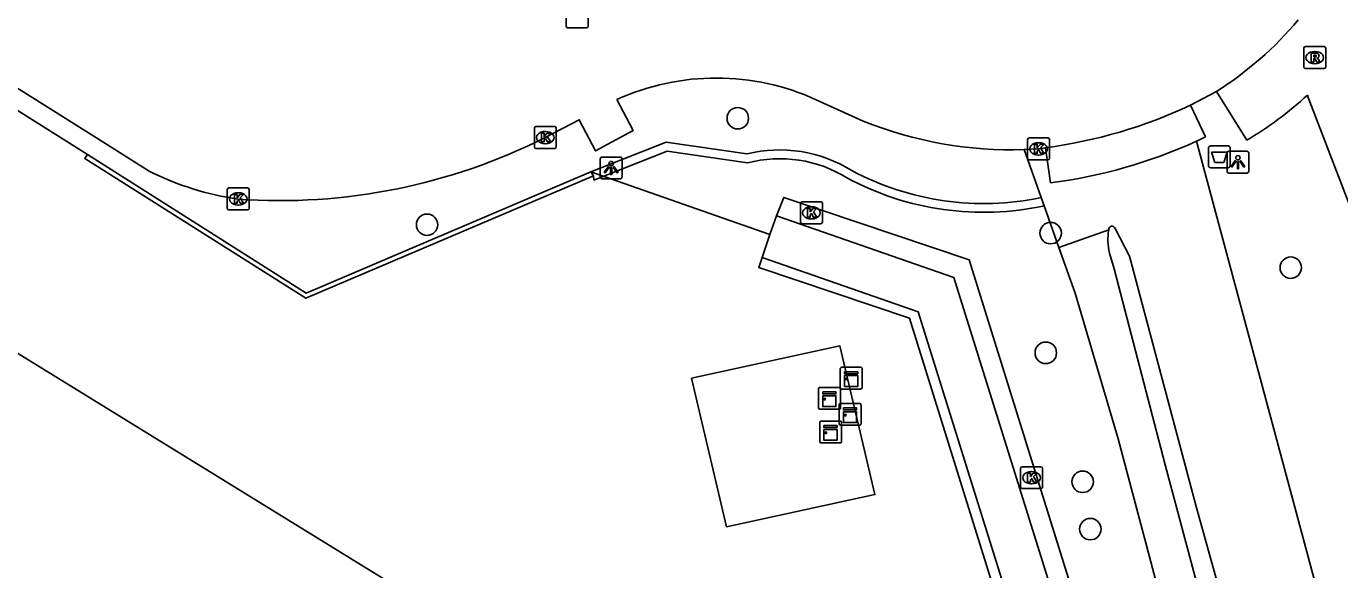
# Model space of a CAD drawing. Extents: x 162157 to 163165, y 378998 to 380775.
# Drawn here: x 162628.7 to 162688.6, y 380679.9 to 380704.7 of the extents above; entities that cross this region are included whole.
import ezdxf

# ---------------------------------------------------------------- set-up
doc = ezdxf.new("R2010")
doc.units = 0
for name, color, linetype in [('IMGEO_Afvalbak', 7, 'Continuous'), ('IMGEO_Boom', 7, 'Continuous'), ('IMGEO_Fietspad_gesloten', 7, 'Continuous'), ('IMGEO_Gemengd_bos', 7, 'Continuous'), ('IMGEO_Haag', 7, 'Continuous'), ('IMGEO_Hek', 7, 'Continuous'), ('IMGEO_Kast', 7, 'Continuous'), ('IMGEO_Kolk', 7, 'Continuous'), ('IMGEO_Lichtpunt', 7, 'Continuous'), ('IMGEO_Muur', 7, 'Continuous'), ('IMGEO_Rijbaan_lokaal_onverhard', 7, 'Continuous'), ('IMGEO_Rijbaan_lokaal_open', 7, 'Continuous'), ('IMGEO_Rioolput', 7, 'Continuous'), ('IMGEO_Voetpad_open', 7, 'Continuous'), ('IMGEO_Waterloop', 7, 'Continuous')]:
    doc.layers.add(name, color=color, linetype=linetype)

msp = doc.modelspace()

# ---------------------------------------------------------------- linework, layer by layer
at = {"layer": 'IMGEO_Afvalbak'}
for p, q in [((162682.719, 380699.242), (162683.509, 380699.242)), ((162683.509, 380699.242), (162682.719, 380699.242)), ((162682.619, 380698.342), (162682.619, 380699.142)), ((162682.619, 380699.142), (162682.619, 380698.342)), ((162683.609, 380699.142), (162683.609, 380698.342)), ((162683.609, 380698.342), (162683.609, 380699.142)), ((162683.509, 380698.242), (162682.719, 380698.242)), ((162682.719, 380698.242), (162683.509, 380698.242))]:
    msp.add_line(p, q, dxfattribs=at)
msp.add_lwpolyline([(162682.762, 380698.956), (162683.466, 380698.956), (162683.317, 380698.486), (162682.911, 380698.486), (162682.762, 380698.956)], dxfattribs=at)
for centre, start, end in [((162682.719, 380699.142), 90, 180), ((162682.719, 380699.142), 90, 180), ((162683.509, 380699.142), 0, 90), ((162683.509, 380699.142), 360, 90), ((162682.719, 380698.342), 180, 270), ((162682.719, 380698.342), 180, 270), ((162683.509, 380698.342), 270, 0), ((162683.509, 380698.342), 270, 0)]:
    msp.add_arc(centre, 0.1, start, end, dxfattribs=at)
at = {"layer": 'IMGEO_Boom'}
for centre in [(162661.162, 380700.501), (162646.997, 380695.645), (162675.424, 380695.262), (162686.37, 380693.689), (162675.204, 380689.806), (162676.882, 380683.927), (162677.233, 380681.768)]:
    msp.add_circle(centre, 0.489, dxfattribs=at)
at = {"layer": 'IMGEO_Fietspad_gesloten'}
for points in [[(162731.275, 380485.433), (162727.484, 380500), (162708.817, 380571.718), (162678.5, 380685.887), (162676.539, 380692.528), (162675.802, 380694.61)], [(162731.753, 380491.012), (162729.365, 380500), (162728.763, 380502.292), (162725.914, 380513.099), (162723.595, 380522.008), (162720.624, 380533.396), (162716.618, 380548.723), (162712.249, 380565.205), (162708.349, 380579.63), (162704.901, 380592.927), (162700.995, 380607.612), (162698.81, 380616.109), (162696.091, 380626.224), (162693.684, 380635.214), (162691.566, 380643.43), (162689.217, 380652.338), (162686.635, 380662.341), (162683.661, 380673.381), (162680.65, 380684.701), (162678.313, 380693.64), (162678.104, 380694.353)]]:
    msp.add_lwpolyline(points, dxfattribs=at)
msp.add_arc((162680.794, 380694.968), 2.76, 170.69256, 192.8704, dxfattribs=at)
at = {"layer": 'IMGEO_Gemengd_bos'}
for points in [[(162631.511, 380698.842), (162628.196, 380700.938), (162616.228, 380708.496)], [(162662.933, 380696.058), (162663.256, 380696.892), (162671.714, 380694.041), (162683.962, 380654.752), (162680.726, 380653.743), (162668.992, 380691.381), (162662.117, 380693.698), (162662.269, 380694.15)], [(162651.018, 380675.815), (162622.41, 380693.42)], [(162659.052, 380688.649), (162665.817, 380690.118), (162667.41, 380683.347), (162660.645, 380681.877), (162659.052, 380688.649)]]:
    msp.add_lwpolyline(points, dxfattribs=at)
at = {"layer": 'IMGEO_Haag'}
for points in [[(162654.456, 380698.052), (162657.901, 380699.412), (162661.577, 380698.871)], [(162661.599, 380698.464), (162657.948, 380699.001), (162654.603, 380697.68), (162654.586, 380697.875)]]:
    msp.add_lwpolyline(points, dxfattribs=at)
for centre, radius, start, end in [((162663.079, 380692.872), 6.185, 57.94005, 104.0569), ((162663.078, 380692.869), 5.787, 57.81543, 104.81118), ((162672.36, 380709.363), 12.75, 241.93469, 281.92591), ((162672.36, 380709.362), 13.148, 241.86937, 282.16208)]:
    msp.add_arc(centre, radius, start, end, dxfattribs=at)
at = {"layer": 'IMGEO_Hek'}
msp.add_lwpolyline([(162660.645, 380681.877), (162659.052, 380688.649), (162665.817, 380690.118), (162667.41, 380683.347), (162660.645, 380681.877)], dxfattribs=at)
at = {"layer": 'IMGEO_Kast'}
for p, q in [((162665.832, 380688.225), (162665.832, 380689.066)), ((162665.832, 380689.066), (162665.832, 380688.225)), ((162665.907, 380689.15), (162666.748, 380689.15)), ((162666.748, 380689.15), (162665.907, 380689.15)), ((162666.832, 380689.075), (162666.832, 380688.234)), ((162666.832, 380688.234), (162666.832, 380689.075)), ((162664.841, 380687.306), (162664.841, 380688.147)), ((162664.841, 380688.147), (162664.841, 380687.306)), ((162664.916, 380688.231), (162665.757, 380688.231)), ((162665.757, 380688.231), (162664.916, 380688.231)), ((162665.841, 380688.156), (162665.841, 380687.315)), ((162665.841, 380687.315), (162665.841, 380688.156)), ((162666.757, 380688.15), (162665.916, 380688.15)), ((162665.916, 380688.15), (162666.757, 380688.15)), ((162665.766, 380687.231), (162664.925, 380687.231)), ((162664.925, 380687.231), (162665.766, 380687.231)), ((162665.782, 380686.576), (162665.782, 380687.417)), ((162665.782, 380687.417), (162665.782, 380686.576)), ((162665.857, 380687.501), (162666.698, 380687.501)), ((162666.698, 380687.501), (162665.857, 380687.501)), ((162666.782, 380687.426), (162666.782, 380686.585)), ((162666.782, 380686.585), (162666.782, 380687.426)), ((162664.895, 380685.771), (162664.895, 380686.612)), ((162664.895, 380686.612), (162664.895, 380685.771)), ((162664.97, 380686.696), (162665.811, 380686.696)), ((162665.811, 380686.696), (162664.97, 380686.696)), ((162665.895, 380686.621), (162665.895, 380685.78)), ((162665.895, 380685.78), (162665.895, 380686.621)), ((162666.707, 380686.501), (162665.866, 380686.501)), ((162665.866, 380686.501), (162666.707, 380686.501)), ((162665.82, 380685.696), (162664.979, 380685.696)), ((162664.979, 380685.696), (162665.82, 380685.696))]:
    msp.add_line(p, q, dxfattribs=at)
for points in [[(162666.027, 380688.94), (162666.627, 380688.94), (162666.627, 380688.855), (162666.027, 380688.855), (162666.027, 380688.94)], [(162666.027, 380688.765), (162666.627, 380688.765), (162666.627, 380688.276), (162666.027, 380688.276), (162666.027, 380688.765)], [(162665.036, 380688.021), (162665.636, 380688.021), (162665.636, 380687.936), (162665.036, 380687.936), (162665.036, 380688.021)], [(162665.036, 380687.846), (162665.636, 380687.846), (162665.636, 380687.357), (162665.036, 380687.357), (162665.036, 380687.846)], [(162665.977, 380687.291), (162666.577, 380687.291), (162666.577, 380687.206), (162665.977, 380687.206), (162665.977, 380687.291)], [(162665.977, 380687.116), (162666.577, 380687.116), (162666.577, 380686.627), (162665.977, 380686.627), (162665.977, 380687.116)], [(162665.09, 380686.486), (162665.69, 380686.486), (162665.69, 380686.401), (162665.09, 380686.401), (162665.09, 380686.486)], [(162665.09, 380686.311), (162665.69, 380686.311), (162665.69, 380685.822), (162665.09, 380685.822), (162665.09, 380686.311)]]:
    msp.add_lwpolyline(points, dxfattribs=at)
for centre in [(162666.111, 380688.614), (162665.12, 380687.695), (162666.061, 380686.965), (162665.174, 380686.16)]:
    msp.add_circle(centre, 0.0377, dxfattribs=at)
for centre, start, end in [((162665.91, 380689.072), 92.4484, 184.28452), ((162665.91, 380689.072), 92.4484, 184.28452), ((162666.754, 380689.072), 2.4484, 94.28452), ((162666.754, 380689.072), 2.4484, 94.28452), ((162664.919, 380688.153), 92.4484, 184.28452), ((162664.919, 380688.153), 92.4484, 184.28452), ((162665.763, 380688.153), 2.4484, 94.28452), ((162665.763, 380688.153), 2.4484, 94.28452), ((162665.91, 380688.228), 182.4484, 274.28452), ((162665.91, 380688.228), 182.4484, 274.28452), ((162666.754, 380688.228), 272.4484, 4.28452), ((162666.754, 380688.228), 272.4484, 4.28452), ((162664.919, 380687.309), 182.4484, 274.28452), ((162664.919, 380687.309), 182.4484, 274.28452), ((162665.763, 380687.309), 272.4484, 4.28452), ((162665.763, 380687.309), 272.4484, 4.28452), ((162665.86, 380687.423), 92.4484, 184.28452), ((162665.86, 380687.423), 92.4484, 184.28452), ((162666.704, 380687.423), 2.4484, 94.28452), ((162666.704, 380687.423), 2.4484, 94.28452), ((162664.973, 380686.618), 92.4484, 184.28452), ((162664.973, 380686.618), 92.4484, 184.28452), ((162665.817, 380686.618), 2.4484, 94.28452), ((162665.817, 380686.618), 2.4484, 94.28452), ((162666.704, 380686.579), 272.4484, 4.28452), ((162666.704, 380686.579), 272.4484, 4.28452), ((162665.86, 380686.579), 182.4484, 274.28452), ((162665.86, 380686.579), 182.4484, 274.28452), ((162664.973, 380685.774), 182.4484, 274.28452), ((162664.973, 380685.774), 182.4484, 274.28452), ((162665.817, 380685.774), 272.4484, 4.28452), ((162665.817, 380685.774), 272.4484, 4.28452)]:
    msp.add_arc(centre, 0.0779, start, end, dxfattribs=at)
at = {"layer": 'IMGEO_Kolk'}
for p, q in [((162651.887, 380699.192), (162651.887, 380700.044)), ((162651.962, 380700.118), (162652.814, 380700.118)), ((162652.375, 380699.898), (162652.4, 380699.898)), ((162652.888, 380700.044), (162652.888, 380699.192)), ((162652.398, 380699.338), (162652.373, 380699.338)), ((162674.371, 380698.676), (162674.371, 380699.528)), ((162674.446, 380699.602), (162675.298, 380699.602)), ((162674.859, 380699.382), (162674.884, 380699.382)), ((162675.372, 380699.528), (162675.372, 380698.676)), ((162652.814, 380699.118), (162651.962, 380699.118)), ((162675.298, 380698.602), (162674.446, 380698.602)), ((162674.882, 380698.822), (162674.857, 380698.822)), ((162637.891, 380696.397), (162637.891, 380697.249)), ((162637.966, 380697.323), (162638.818, 380697.323)), ((162638.379, 380697.103), (162638.404, 380697.103)), ((162638.892, 380697.249), (162638.892, 380696.397)), ((162638.818, 380696.323), (162637.966, 380696.323)), ((162638.402, 380696.543), (162638.377, 380696.543)), ((162664.016, 380695.763), (162664.016, 380696.615)), ((162664.091, 380696.689), (162664.943, 380696.689)), ((162664.504, 380696.469), (162664.529, 380696.469)), ((162665.017, 380696.615), (162665.017, 380695.763)), ((162664.943, 380695.689), (162664.091, 380695.689)), ((162664.527, 380695.909), (162664.502, 380695.909)), ((162674.055, 380683.688), (162674.055, 380684.54)), ((162674.13, 380684.614), (162674.982, 380684.614)), ((162674.543, 380684.394), (162674.568, 380684.394)), ((162675.056, 380684.54), (162675.056, 380683.688)), ((162674.982, 380683.614), (162674.13, 380683.614)), ((162674.566, 380683.834), (162674.541, 380683.834))]:
    msp.add_line(p, q, dxfattribs=at)
for points in [[(162651.887, 380699.192), (162651.887, 380700.044)], [(162651.962, 380700.118), (162652.814, 380700.118)], [(162652.208, 380699.818), (162652.331, 380699.818), (162652.331, 380699.667), (162652.461, 380699.818), (162652.625, 380699.818), (162652.479, 380699.667), (162652.632, 380699.418), (162652.48, 380699.418), (162652.395, 380699.582), (162652.331, 380699.515), (162652.331, 380699.418), (162652.208, 380699.418), (162652.208, 380699.818)], [(162652.888, 380700.044), (162652.888, 380699.192)], [(162674.371, 380698.676), (162674.371, 380699.528)], [(162674.446, 380699.602), (162675.298, 380699.602)], [(162674.692, 380699.302), (162674.815, 380699.302), (162674.815, 380699.151), (162674.945, 380699.302), (162675.109, 380699.302), (162674.963, 380699.151), (162675.116, 380698.902), (162674.964, 380698.902), (162674.879, 380699.066), (162674.815, 380698.999), (162674.815, 380698.902), (162674.692, 380698.902), (162674.692, 380699.302)], [(162675.372, 380699.528), (162675.372, 380698.676)], [(162652.814, 380699.118), (162651.962, 380699.118)], [(162675.298, 380698.602), (162674.446, 380698.602)], [(162637.891, 380696.397), (162637.891, 380697.249)], [(162637.966, 380697.323), (162638.818, 380697.323)], [(162638.212, 380697.023), (162638.335, 380697.023), (162638.335, 380696.872), (162638.465, 380697.023), (162638.629, 380697.023), (162638.483, 380696.872), (162638.636, 380696.623), (162638.484, 380696.623), (162638.399, 380696.787), (162638.335, 380696.72), (162638.335, 380696.623), (162638.212, 380696.623), (162638.212, 380697.023)], [(162638.892, 380697.249), (162638.892, 380696.397)], [(162638.818, 380696.323), (162637.966, 380696.323)], [(162664.016, 380695.763), (162664.016, 380696.615)], [(162664.091, 380696.689), (162664.943, 380696.689)], [(162664.337, 380696.389), (162664.46, 380696.389), (162664.46, 380696.238), (162664.59, 380696.389), (162664.754, 380696.389), (162664.608, 380696.238), (162664.761, 380695.989), (162664.609, 380695.989), (162664.524, 380696.153), (162664.46, 380696.086), (162664.46, 380695.989), (162664.337, 380695.989), (162664.337, 380696.389)], [(162665.017, 380696.615), (162665.017, 380695.763)], [(162664.943, 380695.689), (162664.091, 380695.689)], [(162674.055, 380683.688), (162674.055, 380684.54)], [(162674.13, 380684.614), (162674.982, 380684.614)], [(162674.376, 380684.314), (162674.499, 380684.314), (162674.499, 380684.163), (162674.629, 380684.314), (162674.793, 380684.314), (162674.647, 380684.163), (162674.8, 380683.914), (162674.648, 380683.914), (162674.563, 380684.078), (162674.499, 380684.011), (162674.499, 380683.914), (162674.376, 380683.914), (162674.376, 380684.314)], [(162675.056, 380684.54), (162675.056, 380683.688)], [(162674.982, 380683.614), (162674.13, 380683.614)]]:
    msp.add_lwpolyline(points, dxfattribs=at)
for centre, start, end in [((162651.964, 380700.042), 91.55205, 178.44795), ((162651.964, 380700.042), 91.55205, 178.44795), ((162652.812, 380700.042), 1.55205, 88.44795), ((162652.812, 380700.042), 1.55205, 88.44795), ((162651.964, 380699.194), 181.55205, 268.44795), ((162651.964, 380699.194), 181.55205, 268.44795), ((162652.812, 380699.194), 271.55205, 358.44795), ((162652.812, 380699.194), 271.55205, 358.44795), ((162674.448, 380699.526), 91.55205, 178.44795), ((162674.448, 380699.526), 91.55205, 178.44795), ((162675.296, 380699.526), 1.55205, 88.44795), ((162675.296, 380699.526), 1.55205, 88.44795), ((162674.448, 380698.678), 181.55205, 268.44795), ((162674.448, 380698.678), 181.55205, 268.44795), ((162675.296, 380698.678), 271.55205, 358.44795), ((162675.296, 380698.678), 271.55205, 358.44795), ((162637.968, 380697.247), 91.55205, 178.44795), ((162637.968, 380697.247), 91.55205, 178.44795), ((162638.816, 380697.247), 1.55205, 88.44795), ((162638.816, 380697.247), 1.55205, 88.44795), ((162637.968, 380696.399), 181.55205, 268.44795), ((162637.968, 380696.399), 181.55205, 268.44795), ((162638.816, 380696.399), 271.55205, 358.44795), ((162638.816, 380696.399), 271.55205, 358.44795), ((162664.093, 380696.613), 91.55205, 178.44795), ((162664.093, 380696.613), 91.55205, 178.44795), ((162664.941, 380696.613), 1.55205, 88.44795), ((162664.941, 380696.613), 1.55205, 88.44795), ((162664.093, 380695.765), 181.55205, 268.44795), ((162664.093, 380695.765), 181.55205, 268.44795), ((162664.941, 380695.765), 271.55205, 358.44795), ((162664.941, 380695.765), 271.55205, 358.44795), ((162674.132, 380684.538), 91.55205, 178.44795), ((162674.132, 380684.538), 91.55205, 178.44795), ((162674.98, 380684.538), 1.55205, 88.44795), ((162674.98, 380684.538), 1.55205, 88.44795), ((162674.132, 380683.69), 181.55205, 268.44795), ((162674.132, 380683.69), 181.55205, 268.44795), ((162674.98, 380683.69), 271.55205, 358.44795), ((162674.98, 380683.69), 271.55205, 358.44795)]:
    msp.add_arc(centre, 0.0765, start, end, dxfattribs=at)
for centre, major_axis, ratio, start_param, end_param in [((162652.374, 380699.618), (-0.387, 0.002), 0.722429, 4.712389, 7.853982), ((162652.399, 380699.618), (-0.39, 0.002), 0.717154, 1.570796, 4.712389), ((162674.858, 380699.102), (-0.387, 0.002), 0.722429, 4.712389, 7.853982), ((162674.883, 380699.102), (-0.39, 0.002), 0.717154, 1.570796, 4.712389), ((162638.378, 380696.823), (-0.387, 0.002), 0.722429, 4.712389, 7.853982), ((162638.403, 380696.823), (-0.39, 0.002), 0.717154, 1.570796, 4.712389), ((162664.503, 380696.189), (-0.387, 0.002), 0.722429, 4.712389, 7.853982), ((162664.528, 380696.189), (-0.39, 0.002), 0.717154, 1.570796, 4.712389), ((162674.542, 380684.114), (-0.387, 0.002), 0.722429, 4.712389, 7.853982), ((162674.567, 380684.114), (-0.39, 0.002), 0.717154, 1.570796, 4.712389)]:
    msp.add_ellipse(centre, major_axis=major_axis, ratio=ratio, start_param=start_param, end_param=end_param, dxfattribs=at)
at = {"layer": 'IMGEO_Lichtpunt'}
for p, q in [((162654.89, 380698.636), (162654.89, 380697.829)), ((162654.89, 380698.636), (162654.89, 380697.829)), ((162655.792, 380698.731), (162654.984, 380698.731)), ((162655.792, 380698.731), (162654.984, 380698.731)), ((162655.886, 380697.829), (162655.886, 380698.636)), ((162655.886, 380697.829), (162655.886, 380698.636)), ((162683.464, 380698.903), (162683.464, 380698.096)), ((162683.464, 380698.903), (162683.464, 380698.096)), ((162684.366, 380698.998), (162683.558, 380698.998)), ((162684.366, 380698.998), (162683.558, 380698.998)), ((162684.46, 380698.096), (162684.46, 380698.903)), ((162684.46, 380698.096), (162684.46, 380698.903)), ((162683.558, 380698.002), (162684.366, 380698.002)), ((162683.558, 380698.002), (162684.366, 380698.002)), ((162654.984, 380697.735), (162655.792, 380697.735)), ((162654.984, 380697.735), (162655.792, 380697.735))]:
    msp.add_line(p, q, dxfattribs=at)
for points in [[(162683.838, 380698.567), (162683.877, 380698.539), (162683.689, 380698.277), (162683.651, 380698.304), (162683.838, 380698.567)], [(162684.05, 380698.539), (162684.088, 380698.566), (162684.275, 380698.304), (162684.236, 380698.276), (162684.05, 380698.539)], [(162655.264, 380698.3), (162655.303, 380698.272), (162655.115, 380698.01), (162655.077, 380698.037), (162655.264, 380698.3)], [(162655.366, 380698.252), (162655.413, 380698.252), (162655.413, 380697.93), (162655.366, 380697.93), (162655.366, 380698.252)], [(162655.476, 380698.272), (162655.514, 380698.299), (162655.701, 380698.037), (162655.662, 380698.009), (162655.476, 380698.272)], [(162683.94, 380698.519), (162683.987, 380698.519), (162683.987, 380698.197), (162683.94, 380698.197), (162683.94, 380698.519)]]:
    msp.add_lwpolyline(points, dxfattribs=at)
for centre in [(162683.963, 380698.701), (162655.389, 380698.434)]:
    msp.add_circle(centre, 0.0994, dxfattribs=at)
for centre, start, end in [((162654.984, 380698.636), 90, 180), ((162654.984, 380698.636), 90, 180), ((162655.792, 380698.636), 0, 90), ((162655.792, 380698.636), 0, 90), ((162683.558, 380698.903), 90, 180), ((162683.558, 380698.903), 90, 180), ((162684.366, 380698.903), 0, 90), ((162684.366, 380698.903), 0, 90), ((162683.558, 380698.096), 180, 270), ((162683.558, 380698.096), 180, 270), ((162684.366, 380698.096), 270, 0), ((162684.366, 380698.096), 270, 360), ((162654.984, 380697.829), 180, 270), ((162654.984, 380697.829), 180, 270), ((162655.792, 380697.829), 270, 0), ((162655.792, 380697.829), 270, 360)]:
    msp.add_arc(centre, 0.0946, start, end, dxfattribs=at)
at = {"layer": 'IMGEO_Muur'}
for points in [[(162654.586, 380697.875), (162641.473, 380692.293), (162631.399, 380698.664), (162631.511, 380698.842)], [(162631.511, 380698.842), (162641.492, 380692.529), (162654.456, 380698.052)], [(162654.586, 380697.875), (162654.456, 380698.052)], [(162662.629, 380695.207), (162654.456, 380698.052)], [(162662.933, 380696.058), (162671.015, 380693.247), (162683.082, 380654.593), (162681.154, 380653.991), (162669.39, 380691.673), (162662.269, 380694.15)], [(162662.629, 380695.207), (162662.933, 380696.058)], [(162662.269, 380694.15), (162662.629, 380695.207)]]:
    msp.add_lwpolyline(points, dxfattribs=at)
at = {"layer": 'IMGEO_Rijbaan_lokaal_onverhard'}
for points in [[(162675.191, 380699.158), (162675.415, 380697.55)], [(162682.069, 380699.455), (162688.264, 380676.433)], [(162674.995, 380696.889), (162674.223, 380699.069)], [(162675.13, 380696.509), (162674.995, 380696.889)], [(162675.802, 380694.61), (162675.13, 380696.509)], [(162678.071, 380695.414), (162675.802, 380694.61)], [(162731.863, 380500), (162731.535, 380501.147), (162730.118, 380506.401), (162727.858, 380514.687), (162725.374, 380523.899), (162721.949, 380536.275), (162719.709, 380544.432), (162717.697, 380551.866), (162715.803, 380559.167), (162709.627, 380583.257), (162699.682, 380620.375), (162691.683, 380650.228), (162687.502, 380663.093), (162687.017, 380664.945), (162684.501, 380673.997), (162682.061, 380682.798), (162679.011, 380694.219), (162678.362, 380695.479)]]:
    msp.add_lwpolyline(points, dxfattribs=at)
for centre, radius, start, end in [((162672.424, 380720.57), 23.214, 277.40255, 294.54965), ((162678.221, 380695.428), 0.15, 19.71096, 185.47171)]:
    msp.add_arc(centre, radius, start, end, dxfattribs=at)
at = {"layer": 'IMGEO_Rijbaan_lokaal_open'}
for points in [[(162627.474, 380701.687), (162627.636, 380701.585), (162627.962, 380702.1), (162631.97, 380699.575), (162633.747, 380698.455), (162634.335, 380698.085)], [(162682.981, 380701.718), (162681.799, 380701.095)], [(162652.387, 380699.619), (162653.935, 380700.43), (162654.678, 380699.013), (162656.392, 380699.938), (162655.65, 380701.355)], [(162664.738, 380701.344), (162666.884, 380700.372)], [(162674.223, 380699.069), (162674.872, 380699.102), (162675.191, 380699.158)]]:
    msp.add_lwpolyline(points, dxfattribs=at)
for centre, radius, start, end in [((162674.259, 380715.443), 16.262, 302.43583, 319.94908), ((162660.182, 380691.355), 10.979, 65.48121, 114.38009), ((162672.294, 380721.282), 22.313, 277.46087, 295.21397), ((162673.645, 380717.134), 18.074, 248.03277, 271.83194), ((162640.259, 380723.764), 27.02, 266.0353, 296.66957), ((162640.308, 380709.988), 13.317, 243.35062, 261.72268)]:
    msp.add_arc(centre, radius, start, end, dxfattribs=at)
at = {"layer": 'IMGEO_Rioolput'}
for p, q in [((162653.344, 380704.693), (162653.344, 380705.545)), ((162654.345, 380705.545), (162654.345, 380704.693)), ((162654.271, 380704.619), (162653.419, 380704.619)), ((162686.962, 380702.838), (162686.962, 380703.69)), ((162687.037, 380703.764), (162687.889, 380703.764)), ((162687.45, 380703.544), (162687.475, 380703.544)), ((162687.963, 380703.69), (162687.963, 380702.838)), ((162687.889, 380702.764), (162687.037, 380702.764)), ((162687.473, 380702.984), (162687.448, 380702.984))]:
    msp.add_line(p, q, dxfattribs=at)
for points in [[(162653.344, 380704.693), (162653.344, 380705.545)], [(162654.345, 380705.545), (162654.345, 380704.693)], [(162654.271, 380704.619), (162653.419, 380704.619)], [(162686.962, 380702.838), (162686.962, 380703.69)], [(162687.037, 380703.764), (162687.889, 380703.764)], [(162687.551, 380703.462), (162687.299, 380703.464), (162687.299, 380703.064)], [(162687.477, 380703.383), (162687.423, 380703.383), (162687.423, 380703.302)], [(162687.963, 380703.69), (162687.963, 380702.838)], [(162687.889, 380702.764), (162687.037, 380702.764)], [(162687.299, 380703.064), (162687.423, 380703.064), (162687.423, 380703.226), (162687.434, 380703.226)], [(162687.423, 380703.302), (162687.475, 380703.302)], [(162687.481, 380703.197), (162687.552, 380703.064), (162687.692, 380703.064), (162687.627, 380703.19)]]:
    msp.add_lwpolyline(points, dxfattribs=at)
for centre, radius, start, end in [((162653.421, 380704.695), 0.0765, 181.55205, 268.44795), ((162653.421, 380704.695), 0.0765, 181.55205, 268.44795), ((162654.269, 380704.695), 0.0765, 271.55205, 358.44795), ((162654.269, 380704.695), 0.0765, 271.55205, 358.44795), ((162687.039, 380703.688), 0.0765, 91.55205, 178.44795), ((162687.039, 380703.688), 0.0765, 91.55205, 178.44795), ((162687.483, 380703.287), 0.0964, 77.00612, 93.18647), ((162687.497, 380703.344), 0.0378, 276.66336, 79.67722), ((162687.55, 380703.352), 0.109, 350.36119, 89.41601), ((162687.887, 380703.688), 0.0765, 1.55205, 88.44795), ((162687.887, 380703.688), 0.0765, 1.55205, 88.44795), ((162687.039, 380702.84), 0.0765, 181.55205, 268.44795), ((162687.039, 380702.84), 0.0765, 181.55205, 268.44795), ((162687.433, 380703.173), 0.0533, 26.02933, 88.69889), ((162687.459, 380703.491), 0.19, 274.7715, 282.96867), ((162687.548, 380703.352), 0.112, 277.58423, 350.98172), ((162687.532, 380703.137), 0.108, 29.51342, 73.79051), ((162687.887, 380702.84), 0.0765, 271.55205, 358.44795), ((162687.887, 380702.84), 0.0765, 271.55205, 358.44795)]:
    msp.add_arc(centre, radius, start, end, dxfattribs=at)
for centre, major_axis, ratio, start_param, end_param in [((162687.449, 380703.264), (-0.387, 0.002), 0.722429, 4.712389, 7.853982), ((162687.474, 380703.264), (-0.39, 0.002), 0.717154, 1.570796, 4.712389)]:
    msp.add_ellipse(centre, major_axis=major_axis, ratio=ratio, start_param=start_param, end_param=end_param, dxfattribs=at)
at = {"layer": 'IMGEO_Voetpad_open'}
for points in [[(162684.364, 380699.5), (162682.981, 380701.718)], [(162690.691, 380692.28), (162687.167, 380701.453), (162687.129, 380701.553)], [(162681.799, 380701.095), (162682.482, 380699.648), (162682.276, 380699.551), (162682.069, 380699.455)]]:
    msp.add_lwpolyline(points, dxfattribs=at)
msp.add_arc((162676.261, 380713.302), 16.004, 300.41731, 312.77013, dxfattribs=at)
at = {"layer": 'IMGEO_Waterloop'}
for points in [[(162662.269, 380694.15), (162662.629, 380695.207), (162662.933, 380696.058)], [(162662.269, 380694.15), (162669.39, 380691.673), (162681.154, 380653.991), (162683.082, 380654.593), (162671.015, 380693.247), (162662.933, 380696.058)]]:
    msp.add_lwpolyline(points, dxfattribs=at)

doc.saveas('drawing.dxf')
